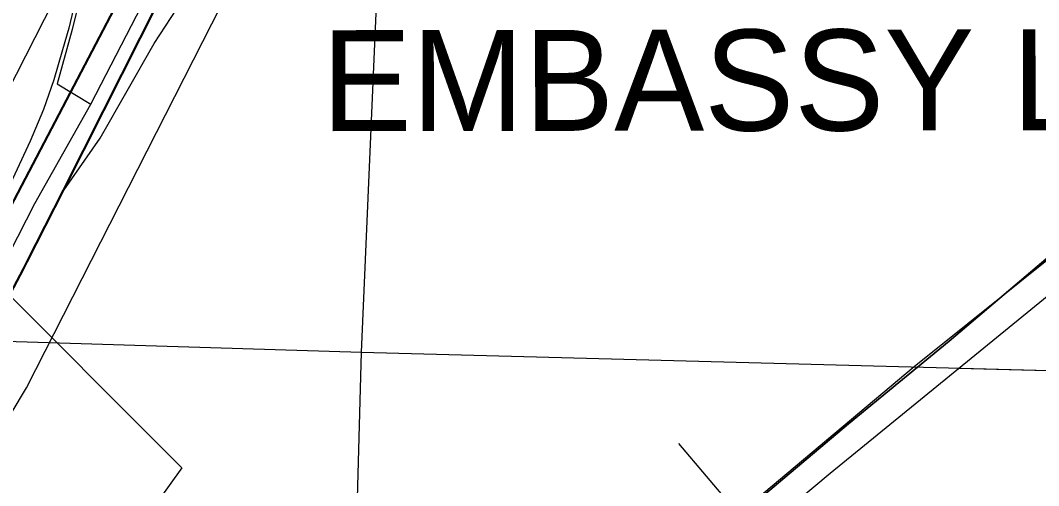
# Model space of a CAD drawing. Extents: x -132.8 to -73.3, y -60 to -26.
# Drawn here: x -119.0172 to -118.6137, y -48.4564 to -48.272 of the extents above; entities that cross this region are included whole.
import ezdxf

# ---------------------------------------------------------------- set-up
doc = ezdxf.new("R2010")
doc.units = 0
for name, color, linetype in [('tdCoCorpBndry', 7, 'Continuous'), ('tdCoDivCarto', 7, 'Continuous'), ('tdCoInt', 7, 'Continuous'), ('tdCoIntCL', 7, 'Continuous'), ('tdCoIntRte', 7, 'Continuous'), ('tdCoPrimary', 7, 'Continuous'), ('tdCoRRCL', 7, 'Continuous'), ('tdCoSecRdTxt', 7, 'Continuous'), ('tdCoSectLine', 7, 'Continuous'), ('tdCoSectLinePart', 7, 'Continuous'), ('tdCoShieldUsRte', 7, 'Continuous')]:
    doc.layers.add(name, color=color, linetype=linetype)

msp = doc.modelspace()

# ---------------------------------------------------------------- linework, layer by layer
at = {"layer": 'tdCoCorpBndry'}
msp.add_lwpolyline([(-118.35624, -47.4141), (-118.36119, -47.66821), (-118.3699, -47.97336), (-118.37354, -48.06481), (-118.37608, -48.16042), (-118.37689, -48.19087), (-118.69634, -48.4516), (-118.88124, -48.6063), (-119.00578, -48.72624), (-119.22081, -48.96551)], dxfattribs=at)
at = {"layer": 'tdCoDivCarto'}
for p, q in [((-118.96104, -48.23141), (-118.99736, -48.30083)), ((-118.98398, -48.30775), (-118.96214, -48.26456)), ((-118.98398, -48.30775), (-118.96214, -48.26456)), ((-118.99736, -48.30083), (-119.06091, -48.42228)), ((-118.99986, -48.33916), (-118.98398, -48.30775)), ((-118.99986, -48.33916), (-118.98398, -48.30775)), ((-119.0143, -48.36773), (-118.99986, -48.33916)), ((-119.0143, -48.36773), (-118.99986, -48.33916)), ((-119.01562, -48.37033), (-119.0143, -48.36773)), ((-119.04472, -48.42508), (-119.01562, -48.37033))]:
    msp.add_line(p, q, dxfattribs=at)
for points in [[(-118.79394, -47.90247), (-118.83675, -47.98677), (-118.86584, -48.04374), (-118.87266, -48.05731), (-118.88009, -48.0721), (-118.88729, -48.08644), (-118.89371, -48.09923), (-118.89457, -48.10089), (-118.92084, -48.15225), (-118.93637, -48.18258), (-118.96104, -48.23141), (-118.99736, -48.30083)], [(-118.79394, -47.90247), (-118.83675, -47.98677), (-118.86584, -48.04374), (-118.87266, -48.05731), (-118.88009, -48.0721), (-118.88729, -48.08644), (-118.89371, -48.09923), (-118.89457, -48.10089), (-118.92084, -48.15225), (-118.93637, -48.18258), (-118.96104, -48.23141), (-118.99736, -48.30083)], [(-118.79394, -47.90247), (-118.83675, -47.98677), (-118.86584, -48.04374), (-118.87266, -48.05731), (-118.88009, -48.0721), (-118.88729, -48.08644), (-118.89371, -48.09923), (-118.89457, -48.10089), (-118.92084, -48.15225), (-118.93637, -48.18258), (-118.96104, -48.23141), (-118.99736, -48.30083)], [(-118.98398, -48.30775), (-118.96214, -48.26456)], [(-118.98398, -48.30775), (-118.96214, -48.26456)], [(-118.99736, -48.30083), (-119.06091, -48.42228), (-119.07817, -48.45385), (-119.07922, -48.45564)], [(-118.99736, -48.30083), (-119.06091, -48.42228), (-119.07817, -48.45385), (-119.07922, -48.45564)], [(-118.99736, -48.30083), (-119.06091, -48.42228), (-119.07817, -48.45385), (-119.07922, -48.45564)], [(-118.99986, -48.33916), (-118.98398, -48.30775)], [(-118.99986, -48.33916), (-118.98398, -48.30775)], [(-119.0143, -48.36773), (-118.99986, -48.33916)], [(-119.0143, -48.36773), (-118.99986, -48.33916)], [(-118.99986, -48.33916), (-118.99986, -48.33916)], [(-118.99986, -48.33916), (-118.99986, -48.33916)], [(-119.48466, -48.90768), (-119.41191, -48.84233), (-119.35692, -48.79129), (-119.29256, -48.73358), (-119.24176, -48.68648), (-119.23608, -48.68105), (-119.19367, -48.63642), (-119.16358, -48.60189), (-119.13276, -48.56268), (-119.11673, -48.54147), (-119.09305, -48.5067), (-119.06691, -48.46429), (-119.04472, -48.42508), (-119.01562, -48.37033), (-119.0143, -48.36773)], [(-119.48466, -48.90768), (-119.41191, -48.84233), (-119.35692, -48.79129), (-119.29256, -48.73358), (-119.24176, -48.68648), (-119.23608, -48.68105), (-119.19367, -48.63642), (-119.16358, -48.60189), (-119.13276, -48.56268), (-119.11673, -48.54147), (-119.09305, -48.5067), (-119.06691, -48.46429), (-119.04472, -48.42508), (-119.01562, -48.37033), (-119.0143, -48.36773)], [(-119.48466, -48.90768), (-119.41191, -48.84233), (-119.35692, -48.79129), (-119.29256, -48.73358), (-119.24176, -48.68648), (-119.23608, -48.68105), (-119.19367, -48.63642), (-119.16358, -48.60189), (-119.13276, -48.56268), (-119.11673, -48.54147), (-119.09305, -48.5067), (-119.06691, -48.46429), (-119.04472, -48.42508), (-119.01562, -48.37033), (-119.0143, -48.36773)]]:
    msp.add_lwpolyline(points, dxfattribs=at)
at = {"layer": 'tdCoInt'}
for points in [[(-119.90023, -49.35773), (-119.76581, -49.1489), (-119.69723, -49.06142), (-119.65286, -49.01212), (-119.38976, -48.77023), (-119.2893, -48.67967), (-119.21482, -48.60485), (-119.17274, -48.55488), (-119.1295, -48.49245), (-119.0674, -48.38881), (-118.90305, -48.06592), (-118.8155, -47.8914), (-118.34095, -46.96185)], [(-120.06756, -49.72955), (-119.8496, -49.38993), (-119.71668, -49.18344), (-119.65151, -49.10031), (-119.60988, -49.05406), (-119.34887, -48.81415), (-119.24837, -48.72356), (-119.1703, -48.64513), (-119.12502, -48.59137), (-119.07921, -48.52523), (-119.01471, -48.41758), (-118.84941, -48.09282), (-118.76226, -47.91908), (-118.28754, -46.98918)]]:
    msp.add_lwpolyline(points, dxfattribs=at)
at = {"layer": 'tdCoIntCL'}
for points in [[(-118.83636, -47.94392), (-118.85284, -47.96062), (-118.88975, -47.99753), (-118.92238, -48.02983), (-118.9393, -48.04686), (-118.94743, -48.05466), (-118.95556, -48.06268), (-118.9593, -48.06784), (-118.9605, -48.07136), (-118.96006, -48.0763), (-118.95786, -48.08148), (-118.9549, -48.08795), (-118.95391, -48.09355), (-118.9549, -48.10069), (-118.95699, -48.10992), (-118.96039, -48.12607), (-118.97435, -48.18375), (-118.98621, -48.23329), (-118.99665, -48.2757), (-119.00258, -48.29712), (-118.98929, -48.30525)], [(-118.98929, -48.30525), (-118.96711, -48.26224)], [(-119.47887, -48.89259), (-119.39017, -48.81131), (-119.36931, -48.79219), (-119.35545, -48.77908), (-119.26883, -48.70161), (-119.2354, -48.66911), (-119.19256, -48.62499), (-119.18155, -48.61192), (-119.14888, -48.57312), (-119.10435, -48.50884), (-119.07518, -48.4612), (-119.04105, -48.4032), (-119.02142, -48.36432), (-119.01145, -48.34458), (-118.98929, -48.30525)]]:
    msp.add_lwpolyline(points, dxfattribs=at)
at = {"layer": 'tdCoIntRte'}
for points in [[(-119.0451, -48.42508), (-119.016, -48.37033), (-119.01468, -48.36773), (-119.00024, -48.33916), (-118.98435, -48.30775), (-118.96252, -48.26456), (-118.94917, -48.23815), (-118.89565, -48.13359), (-118.87987, -48.10251), (-118.87848, -48.09978), (-118.87145, -48.08595), (-118.86424, -48.07176), (-118.85667, -48.05686), (-118.834, -48.01226), (-118.79701, -47.93951), (-118.75232, -47.85303), (-118.69837, -47.74863), (-118.69816, -47.74821), (-118.69782, -47.74753), (-118.65521, -47.66133), (-118.61477, -47.58193)], [(-119.0451, -48.42508), (-119.016, -48.37033), (-119.01468, -48.36773), (-119.00024, -48.33916), (-119.00024, -48.33916), (-118.98435, -48.30775), (-118.96252, -48.26456), (-118.94917, -48.23815), (-118.89565, -48.13359), (-118.87987, -48.10251), (-118.87848, -48.09978), (-118.87145, -48.08595), (-118.86424, -48.07176), (-118.85667, -48.05686), (-118.834, -48.01226), (-118.79701, -47.93951), (-118.75232, -47.85303), (-118.69837, -47.74863), (-118.69816, -47.74821), (-118.69782, -47.74753), (-118.65521, -47.66133), (-118.61477, -47.58193)], [(-118.63935, -47.60009), (-118.68521, -47.68838), (-118.74065, -47.79688), (-118.74433, -47.80408), (-118.74859, -47.81242), (-118.76572, -47.84616), (-118.79432, -47.90247), (-118.83712, -47.98677), (-118.86622, -48.04374), (-118.87304, -48.05731), (-118.88047, -48.0721), (-118.88767, -48.08644), (-118.89409, -48.09923), (-118.89494, -48.10089), (-118.92122, -48.15225), (-118.93675, -48.18258), (-118.96141, -48.23141), (-118.99774, -48.30083), (-119.06129, -48.42228)], [(-118.63935, -47.60009), (-118.68521, -47.68838), (-118.74065, -47.79688), (-118.74433, -47.80408), (-118.74859, -47.81242), (-118.76572, -47.84616), (-118.79432, -47.90247), (-118.83712, -47.98677), (-118.86622, -48.04374), (-118.87304, -48.05731), (-118.88047, -48.0721), (-118.88767, -48.08644), (-118.89409, -48.09923), (-118.89494, -48.10089), (-118.92122, -48.15225), (-118.93675, -48.18258), (-118.96141, -48.23141), (-118.99774, -48.30083), (-119.06129, -48.42228)]]:
    msp.add_lwpolyline(points, dxfattribs=at)
at = {"layer": 'tdCoPrimary'}
for p, q in [((-118.98398, -48.30775), (-118.96214, -48.26456)), ((-118.98398, -48.30775), (-118.96214, -48.26456)), ((-118.99986, -48.33916), (-118.98398, -48.30775)), ((-118.99986, -48.33916), (-118.98398, -48.30775)), ((-119.0143, -48.36773), (-118.99986, -48.33916)), ((-119.0143, -48.36773), (-118.99986, -48.33916))]:
    msp.add_line(p, q, dxfattribs=at)
for points in [[(-118.79394, -47.90247), (-118.83675, -47.98677), (-118.86584, -48.04374), (-118.87266, -48.05731), (-118.88009, -48.0721), (-118.88729, -48.08644), (-118.89371, -48.09923), (-118.89457, -48.10089), (-118.92084, -48.15225), (-118.93637, -48.18258), (-118.96104, -48.23141), (-118.99736, -48.30083)], [(-118.79394, -47.90247), (-118.83675, -47.98677), (-118.86584, -48.04374), (-118.87266, -48.05731), (-118.88009, -48.0721), (-118.88729, -48.08644), (-118.89371, -48.09923), (-118.89457, -48.10089), (-118.92084, -48.15225), (-118.93637, -48.18258), (-118.96104, -48.23141), (-118.99736, -48.30083)], [(-118.88729, -48.08644), (-118.89371, -48.09923), (-118.89457, -48.10089), (-118.92084, -48.15225), (-118.93637, -48.18258), (-118.96104, -48.23141), (-118.99736, -48.30083), (-119.06091, -48.42228), (-119.07817, -48.45385), (-119.07922, -48.45564), (-119.08007, -48.45709)], [(-118.99986, -48.33916), (-118.9856, -48.31872), (-118.96415, -48.28124), (-118.94393, -48.25017), (-118.93258, -48.23611), (-118.93036, -48.23343), (-118.92173, -48.22304), (-118.90472, -48.20479), (-118.88302, -48.18112), (-118.84602, -48.14141), (-118.81397, -48.10689), (-118.79966, -48.0911), (-118.79919, -48.08415), (-118.79917, -48.08377)], [(-118.99986, -48.33916), (-118.98398, -48.30775), (-118.96214, -48.26456), (-118.94879, -48.23815), (-118.89527, -48.13359), (-118.87949, -48.10251), (-118.8781, -48.09978), (-118.87107, -48.08595)], [(-118.95306, -48.08898), (-118.95798, -48.10713), (-118.95848, -48.10965), (-118.96053, -48.12005), (-118.96168, -48.12588), (-118.97574, -48.18358), (-118.98807, -48.23315), (-118.99793, -48.27507), (-119.00045, -48.28377), (-119.00385, -48.29554), (-119.00805, -48.30738), (-119.01322, -48.31996), (-119.02555, -48.3461), (-119.04454, -48.38531), (-119.08007, -48.45709)], [(-118.96053, -48.12005), (-118.96168, -48.12588), (-118.97574, -48.18358), (-118.98807, -48.23315), (-118.99793, -48.27507), (-119.00045, -48.28377)], [(-118.96053, -48.12005), (-118.96168, -48.12588), (-118.97574, -48.18358), (-118.98807, -48.23315), (-118.99793, -48.27507), (-119.00045, -48.28377)], [(-118.99986, -48.33916), (-118.9856, -48.31872), (-118.96415, -48.28124), (-118.94393, -48.25017), (-118.93258, -48.23611), (-118.93036, -48.23343)], [(-118.99986, -48.33916), (-118.9856, -48.31872), (-118.96415, -48.28124), (-118.94393, -48.25017), (-118.93258, -48.23611), (-118.93036, -48.23343)], [(-119.00045, -48.28377), (-119.00385, -48.29554), (-119.00805, -48.30738), (-119.01322, -48.31996), (-119.02555, -48.3461), (-119.04454, -48.38531), (-119.08007, -48.45709)], [(-119.00045, -48.28377), (-119.00385, -48.29554), (-119.00805, -48.30738), (-119.01322, -48.31996), (-119.02555, -48.3461), (-119.04454, -48.38531), (-119.08007, -48.45709)], [(-118.99736, -48.30083), (-119.06091, -48.42228), (-119.07817, -48.45385), (-119.07922, -48.45564)], [(-118.99736, -48.30083), (-119.06091, -48.42228), (-119.07817, -48.45385), (-119.07922, -48.45564)], [(-119.48466, -48.90768), (-119.41191, -48.84233), (-119.35692, -48.79129), (-119.29256, -48.73358), (-119.24176, -48.68648), (-119.23608, -48.68105), (-119.19367, -48.63642), (-119.16358, -48.60189), (-119.13276, -48.56268), (-119.11673, -48.54147), (-119.09305, -48.5067), (-119.06691, -48.46429), (-119.04472, -48.42508), (-119.01562, -48.37033), (-119.0143, -48.36773), (-118.99986, -48.33916)], [(-119.48466, -48.90768), (-119.41191, -48.84233), (-119.35692, -48.79129), (-119.29256, -48.73358), (-119.24176, -48.68648), (-119.23608, -48.68105), (-119.19367, -48.63642), (-119.16358, -48.60189), (-119.13276, -48.56268), (-119.11673, -48.54147), (-119.09305, -48.5067), (-119.06691, -48.46429), (-119.04472, -48.42508), (-119.01562, -48.37033), (-119.0143, -48.36773)], [(-119.48466, -48.90768), (-119.41191, -48.84233), (-119.35692, -48.79129), (-119.29256, -48.73358), (-119.24176, -48.68648), (-119.23608, -48.68105), (-119.19367, -48.63642), (-119.16358, -48.60189), (-119.13276, -48.56268), (-119.11673, -48.54147), (-119.09305, -48.5067), (-119.06691, -48.46429), (-119.04472, -48.42508), (-119.01562, -48.37033), (-119.0143, -48.36773)]]:
    msp.add_lwpolyline(points, dxfattribs=at)
at = {"layer": 'tdCoRRCL'}
msp.add_line((-118.75642, -48.43962), (-118.70801, -48.49691), dxfattribs=at)
for points in [[(-119.04345, -48.75425), (-119.0096, -48.71656), (-118.97392, -48.67777), (-118.94977, -48.65307), (-118.93586, -48.64062), (-118.91079, -48.61702), (-118.88261, -48.59396), (-118.87411, -48.58703), (-118.85279, -48.56963), (-118.82132, -48.5431), (-118.78637, -48.51345), (-118.75343, -48.48619), (-118.71683, -48.45527), (-118.68902, -48.43185), (-118.64913, -48.39909), (-118.5882, -48.34731), (-118.53422, -48.30321), (-118.49049, -48.26625), (-118.42937, -48.21483), (-118.38418, -48.17732)], [(-118.38418, -48.17732), (-118.42937, -48.21483), (-118.49049, -48.26625), (-118.53422, -48.30321), (-118.5882, -48.34731), (-118.64913, -48.39909), (-118.68902, -48.43185), (-118.71683, -48.45527), (-118.75343, -48.48619), (-118.78637, -48.51345), (-118.82132, -48.5431), (-118.85279, -48.56963), (-118.87411, -48.58703), (-118.88261, -48.59396), (-118.91079, -48.61702), (-118.93586, -48.64062), (-118.94977, -48.65307), (-118.97392, -48.67777), (-119.0096, -48.71656), (-119.04345, -48.75425)], [(-120.90014, -50.91758), (-120.80482, -50.8333), (-120.69913, -50.71459), (-120.38749, -50.3671), (-120.27515, -50.19914), (-119.95857, -49.75638), (-119.76019, -49.4486), (-119.624, -49.31017), (-119.6013, -49.2871), (-119.53026, -49.22585), (-119.46076, -49.16298), (-119.40286, -49.1219), (-119.33353, -49.06534), (-119.1714, -48.90077), (-118.98751, -48.68786), (-118.88892, -48.59894), (-118.66302, -48.40922), (-118.39059, -48.19074)]]:
    msp.add_lwpolyline(points, dxfattribs=at)
at = {"layer": 'tdCoSectLine'}
for points in [[(-118.88204, -48.40349), (-118.83858, -47.39867)], [(-119.86522, -48.3731), (-118.88204, -48.40349)], [(-118.90901, -49.38858), (-118.88204, -48.40349)], [(-118.88204, -48.40349), (-117.88235, -48.43017)]]:
    msp.add_lwpolyline(points, dxfattribs=at)
at = {"layer": 'tdCoSectLinePart'}
msp.add_lwpolyline([(-118.64551, -48.4098), (-118.46943, -48.4145)], dxfattribs=at)
at = {"layer": 'tdCoShieldUsRte'}
msp.add_lwpolyline([(-119.03209, -48.37045), (-118.95322, -48.44931), (-118.96393, -48.46428), (-118.97199, -48.48082), (-118.97716, -48.49848), (-118.97932, -48.51675), (-118.97839, -48.53513), (-118.97441, -48.55309), (-118.96748, -48.57013), (-118.95903, -48.5892), (-118.95465, -48.60707), (-118.95331, -48.62542), (-118.95506, -48.64373), (-118.95984, -48.6615), (-118.96752, -48.67822), (-118.97789, -48.69342), (-118.99066, -48.70667), (-119.00546, -48.7176), (-119.02188, -48.72591)], dxfattribs=at)

# ---------------------------------------------------------------- texts
at = {"layer": 'tdCoSecRdTxt'}
for s, rotation, p in [('EMBASSY LN', 0.0699, (-118.89781, -48.31594)), ('SUNNYDALE RD', 39.7596, (-118.84791, -48.71944))]:
    msp.add_text(s, height=0.04, rotation=rotation, dxfattribs=at).set_placement(p)

doc.saveas('drawing.dxf')
